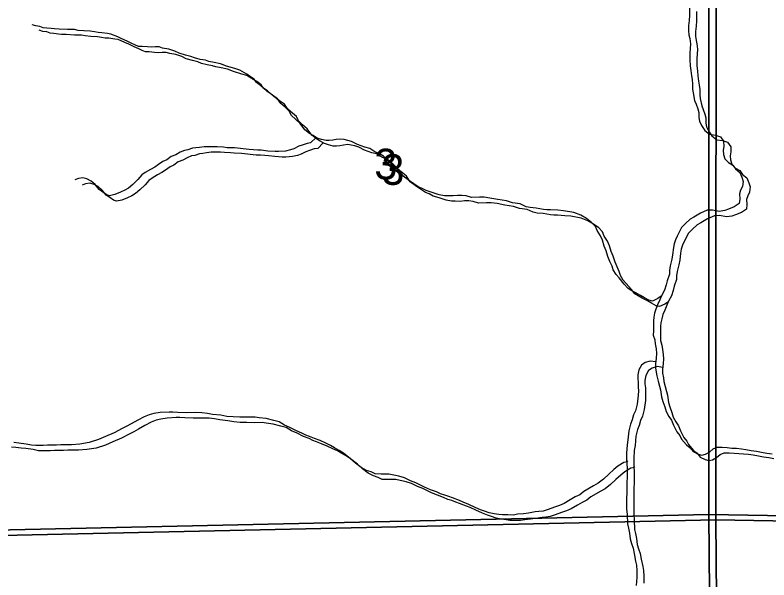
# Model space of a CAD drawing. Extents: x -21.1 to 50.3, y 0 to 22.1.
# Drawn here: x 47.215 to 48.245, y 18.636 to 19.408 of the extents above; entities that cross this region are included whole.
import ezdxf

# ---------------------------------------------------------------- set-up
doc = ezdxf.new("R2010")
doc.units = 0
for name, color, linetype in [('GM_X_Minor_River', 7, 'Continuous'), ('GM_X_Section', 7, 'Continuous'), ('GM_X_Section_Text', 7, 'Continuous')]:
    doc.layers.add(name, color=color, linetype=linetype)

msp = doc.modelspace()

# ---------------------------------------------------------------- linework, layer by layer
at = {"layer": 'GM_X_Minor_River'}
for points in [[(48.136, 19.4206), (48.136, 19.4077), (48.1357, 19.4005), (48.1346, 19.3932), (48.1346, 19.3868), (48.1354, 19.3811), (48.1366, 19.3761), (48.1374, 19.3689), (48.1367, 19.356), (48.1364, 19.3469), (48.1372, 19.3389), (48.138, 19.3325), (48.1388, 19.3253), (48.1396, 19.3199), (48.1404, 19.3139), (48.1404, 19.3067), (48.1412, 19.3017), (48.1431, 19.2915), (48.1451, 19.2865), (48.1474, 19.2801), (48.1486, 19.2752), (48.149, 19.268), (48.1498, 19.263), (48.1525, 19.2573), (48.1571, 19.2505), (48.1636, 19.2452), (48.1716, 19.2441), (48.1784, 19.2419), (48.1827, 19.2358), (48.1831, 19.2286), (48.182, 19.2233), (48.1824, 19.2176), (48.1843, 19.2119), (48.1893, 19.2066), (48.1954, 19.2032), (48.1989, 19.1979), (48.2046, 19.193), (48.2073, 19.1866), (48.2092, 19.1809), (48.2085, 19.1737), (48.2059, 19.1687), (48.2044, 19.1638), (48.2048, 19.1566), (48.2041, 19.1505), (48.1972, 19.1459), (48.1893, 19.1428), (48.1843, 19.1409), (48.1767, 19.1397), (48.1676, 19.1416), (48.1604, 19.1415), (48.1509, 19.1373), (48.1418, 19.1319), (48.1368, 19.1292), (48.1304, 19.1231), (48.1251, 19.1178), (48.1191, 19.106), (48.1168, 19.101), (48.1153, 19.0957), (48.1142, 19.0904), (48.1131, 19.0805), (48.112, 19.0744), (48.1098, 19.0653), (48.1087, 19.0592), (48.1087, 19.0542), (48.1057, 19.0451), (48.1042, 19.0394), (48.102, 19.0322), (48.0978, 19.0245), (48.0956, 19.0192), (48.0926, 19.0124), (48.0903, 19.0063), (48.0884, 19.0006), (48.0873, 18.9952), (48.087, 18.9903), (48.087, 18.9766), (48.0867, 18.9709), (48.0886, 18.9645), (48.0894, 18.9588), (48.0906, 18.9519), (48.091, 18.9459), (48.0907, 18.9394), (48.0896, 18.9314), (48.0896, 18.9261), (48.0908, 18.92), (48.0916, 18.9151), (48.0931, 18.9079)], [(48.1456, 19.4131), (48.1457, 19.4002), (48.1453, 19.393), (48.1442, 19.3857), (48.1443, 19.3793), (48.1451, 19.3736), (48.1462, 19.3686), (48.147, 19.3614), (48.1463, 19.3485), (48.146, 19.3394), (48.1468, 19.3314), (48.1476, 19.325), (48.1484, 19.3178), (48.1492, 19.3124), (48.15, 19.3064), (48.15, 19.2992), (48.1508, 19.2942), (48.1528, 19.284), (48.1547, 19.279), (48.157, 19.2726), (48.1582, 19.2677), (48.1586, 19.2604), (48.1594, 19.2555), (48.1621, 19.2498), (48.1667, 19.243), (48.1732, 19.2377), (48.1812, 19.2366), (48.1881, 19.2344), (48.1923, 19.2283), (48.1927, 19.2211), (48.1916, 19.2158), (48.192, 19.2101), (48.194, 19.2044), (48.1989, 19.1991), (48.205, 19.1957), (48.2085, 19.1904), (48.2142, 19.1855), (48.2169, 19.1791), (48.2189, 19.1734), (48.2182, 19.1662), (48.2155, 19.1612), (48.214, 19.1563), (48.2144, 19.1491), (48.2137, 19.143), (48.2069, 19.1384), (48.1989, 19.1353), (48.194, 19.1334), (48.1864, 19.1322), (48.1772, 19.1341), (48.17, 19.134), (48.1605, 19.1298), (48.1514, 19.1244), (48.1465, 19.1217), (48.14, 19.1156), (48.1347, 19.1103), (48.1287, 19.0985), (48.1264, 19.0935), (48.1249, 19.0882), (48.1238, 19.0829), (48.1227, 19.073), (48.1216, 19.0669), (48.1194, 19.0578), (48.1183, 19.0517), (48.1183, 19.0467), (48.1153, 19.0376), (48.1138, 19.0319), (48.1116, 19.0247), (48.1075, 19.017), (48.1052, 19.0117), (48.1022, 19.0049), (48.0999, 18.9988), (48.0981, 18.9931), (48.097, 18.9877), (48.0966, 18.9828), (48.0967, 18.9691), (48.0963, 18.9634), (48.0983, 18.957), (48.0991, 18.9513), (48.1002, 18.9444), (48.1007, 18.9384), (48.1003, 18.9319), (48.0992, 18.9239), (48.0992, 18.9186), (48.1004, 18.9125), (48.1012, 18.9076), (48.1028, 18.9004)], [(47.4554, 19.3515), (47.4481, 19.3534), (47.4393, 19.356), (47.4336, 19.359), (47.4252, 19.3616), (47.4168, 19.3631), (47.4123, 19.3646), (47.4066, 19.3645), (47.4016, 19.3641), (47.3963, 19.3645), (47.389, 19.3652), (47.3841, 19.3652), (47.3791, 19.3674), (47.3746, 19.3693), (47.3685, 19.3723), (47.3612, 19.3757), (47.3555, 19.3783), (47.3463, 19.3821), (47.3417, 19.3828), (47.3337, 19.3839), (47.3288, 19.3842), (47.3238, 19.385), (47.3181, 19.3861), (47.3094, 19.3864), (47.3014, 19.3871), (47.2964, 19.3882), (47.2869, 19.3882), (47.2755, 19.3889), (47.2694, 19.3892), (47.2648, 19.3896), (47.2587, 19.3903), (47.2538, 19.3907), (47.2492, 19.3925), (47.2439, 19.3933), (47.2389, 19.3948)], [(47.465, 19.344), (47.4578, 19.3459), (47.449, 19.3485), (47.4433, 19.3515), (47.4349, 19.3541), (47.4265, 19.3556), (47.4219, 19.3571), (47.4162, 19.357), (47.4113, 19.3566), (47.4059, 19.357), (47.3987, 19.3577), (47.3937, 19.3577), (47.3888, 19.3599), (47.3842, 19.3618), (47.3781, 19.3648), (47.3708, 19.3682), (47.3651, 19.3708), (47.356, 19.3746), (47.3514, 19.3753), (47.3434, 19.3764), (47.3384, 19.3767), (47.3335, 19.3775), (47.3278, 19.3786), (47.319, 19.3789), (47.311, 19.3796), (47.3061, 19.3807), (47.2965, 19.3807), (47.2851, 19.3814), (47.279, 19.3817), (47.2745, 19.3821), (47.2684, 19.3828), (47.2634, 19.3832), (47.2588, 19.385), (47.2535, 19.3858), (47.2485, 19.3873)], [(48.0976, 19.024), (48.0929, 19.0207), (48.0857, 19.0173), (48.0807, 19.0184), (48.0746, 19.0218), (48.0693, 19.0251), (48.062, 19.0289), (48.0563, 19.0319), (48.0517, 19.0349), (48.0471, 19.0406), (48.0402, 19.0489), (48.036, 19.0535), (48.0321, 19.0599), (48.0306, 19.0652), (48.0275, 19.0716), (48.0248, 19.0781), (48.0225, 19.086), (48.0194, 19.0925), (48.0171, 19.1005), (48.0144, 19.1065), (48.0101, 19.1137), (48.0078, 19.1194), (48.0025, 19.1247), (47.9956, 19.13), (47.9876, 19.1345), (47.9784, 19.1382), (47.9643, 19.1408), (47.9563, 19.1415), (47.9464, 19.1422), (47.9415, 19.1422), (47.9369, 19.1426), (47.9266, 19.1444), (47.9186, 19.1451), (47.9129, 19.1462), (47.9049, 19.15), (47.8946, 19.1514), (47.8862, 19.1541), (47.8744, 19.1559), (47.8637, 19.1581), (47.8557, 19.1592), (47.8493, 19.1592), (47.8386, 19.1587), (47.831, 19.161), (47.8253, 19.1617), (47.8192, 19.1617), (47.8135, 19.1609), (47.8066, 19.1612), (47.8017, 19.1612), (47.7944, 19.1627), (47.7849, 19.1657), (47.7765, 19.1683), (47.7712, 19.1713), (47.7658, 19.1732), (47.754, 19.1814), (47.7452, 19.1879), (47.7402, 19.1954), (47.7325, 19.2018), (47.7249, 19.209), (47.7184, 19.2154), (47.7138, 19.2181), (47.7066, 19.2214), (47.6997, 19.226), (47.6928, 19.2275), (47.6829, 19.2312), (47.6749, 19.2353), (47.6695, 19.2368), (47.6646, 19.2379), (47.66, 19.2387), (47.6539, 19.2379), (47.649, 19.2371), (47.6444, 19.2367), (47.6399, 19.2367), (47.6338, 19.2381), (47.628, 19.24), (47.6223, 19.2434), (47.6173, 19.2464), (47.6108, 19.2513), (47.6047, 19.26), (47.5982, 19.2657), (47.5928, 19.271), (47.5898, 19.277), (47.5844, 19.2816), (47.5783, 19.2872), (47.5737, 19.2937), (47.5668, 19.2986), (47.5592, 19.3042), (47.5504, 19.3121), (47.545, 19.3159), (47.5419, 19.3205), (47.537, 19.3238), (47.5316, 19.3272), (47.5221, 19.3329), (47.5156, 19.3351), (47.5042, 19.3385), (47.4958, 19.3415), (47.487, 19.3433), (47.4798, 19.3448), (47.4752, 19.3463), (47.4679, 19.3474), (47.4603, 19.3496), (47.4554, 19.3515)], [(48.1072, 19.0165), (48.1025, 19.0132), (48.0953, 19.0098), (48.0904, 19.0109), (48.0842, 19.0143), (48.0789, 19.0176), (48.0716, 19.0214), (48.0659, 19.0244), (48.0613, 19.0274), (48.0567, 19.0331), (48.0498, 19.0414), (48.0456, 19.046), (48.0418, 19.0524), (48.0402, 19.0577), (48.0372, 19.0641), (48.0344, 19.0706), (48.0321, 19.0785), (48.029, 19.085), (48.0267, 19.093), (48.024, 19.099), (48.0198, 19.1062), (48.0175, 19.1119), (48.0121, 19.1172), (48.0052, 19.1225), (47.9972, 19.127), (47.9881, 19.1307), (47.974, 19.1333), (47.966, 19.134), (47.9561, 19.1347), (47.9511, 19.1347), (47.9465, 19.1351), (47.9363, 19.1369), (47.9283, 19.1376), (47.9225, 19.1387), (47.9145, 19.1425), (47.9042, 19.1439), (47.8958, 19.1466), (47.884, 19.1484), (47.8734, 19.1506), (47.8654, 19.1517), (47.8589, 19.1517), (47.8482, 19.1512), (47.8406, 19.1535), (47.8349, 19.1542), (47.8288, 19.1542), (47.8231, 19.1534), (47.8163, 19.1537), (47.8113, 19.1537), (47.8041, 19.1552), (47.7945, 19.1582), (47.7861, 19.1608), (47.7808, 19.1638), (47.7755, 19.1657), (47.7636, 19.1739), (47.7548, 19.1804), (47.7498, 19.1879), (47.7422, 19.1943), (47.7345, 19.2015), (47.728, 19.2079), (47.7234, 19.2106), (47.7162, 19.2139), (47.7093, 19.2185), (47.7025, 19.2199), (47.6925, 19.2237), (47.6845, 19.2278), (47.6792, 19.2293), (47.6742, 19.2304), (47.6697, 19.2312), (47.6636, 19.2304), (47.6586, 19.2296), (47.6541, 19.2292), (47.6495, 19.2292), (47.6434, 19.2306), (47.6377, 19.2325), (47.6319, 19.2359), (47.627, 19.2389), (47.6205, 19.2438), (47.6143, 19.2525), (47.6078, 19.2582), (47.6025, 19.2635), (47.5994, 19.2695), (47.594, 19.2741), (47.5879, 19.2797), (47.5833, 19.2862), (47.5764, 19.2911), (47.5688, 19.2967), (47.56, 19.3046), (47.5546, 19.3084), (47.5516, 19.3129), (47.5466, 19.3163), (47.5413, 19.3197), (47.5317, 19.3254), (47.5252, 19.3276), (47.5138, 19.331), (47.5054, 19.334), (47.4966, 19.3358), (47.4894, 19.3373), (47.4848, 19.3388), (47.4776, 19.3399), (47.47, 19.3421), (47.465, 19.344)], [(47.6266, 19.2409), (47.6189, 19.2335), (47.614, 19.2327), (47.6075, 19.2304), (47.6026, 19.2289), (47.5961, 19.2254), (47.5916, 19.2239), (47.5844, 19.2223), (47.5752, 19.2215), (47.5703, 19.2215), (47.5604, 19.2222), (47.5516, 19.2233), (47.5467, 19.2236), (47.541, 19.224), (47.5349, 19.2243), (47.5151, 19.2265), (47.5048, 19.2268), (47.4998, 19.2275), (47.4914, 19.2279), (47.4861, 19.2282), (47.4736, 19.2281), (47.4671, 19.2273), (47.4621, 19.2266), (47.4576, 19.2262), (47.4511, 19.2238), (47.4466, 19.2231), (47.4409, 19.2207), (47.4348, 19.2173), (47.4283, 19.215), (47.4227, 19.2104), (47.4173, 19.2081), (47.4113, 19.2039), (47.406, 19.2004), (47.4003, 19.1973), (47.3931, 19.1928), (47.3885, 19.1897), (47.3832, 19.1836), (47.376, 19.1767), (47.3703, 19.1717), (47.3654, 19.1687), (47.3593, 19.166), (47.3514, 19.1629), (47.3445, 19.1613), (47.3399, 19.1628), (47.3353, 19.1662), (47.3304, 19.1696), (47.3246, 19.1764), (47.3193, 19.1813), (47.3135, 19.1843), (47.3078, 19.1858), (47.3021, 19.185), (47.2972, 19.1831)], [(47.6362, 19.2334), (47.6286, 19.226), (47.6236, 19.2252), (47.6172, 19.2229), (47.6122, 19.2214), (47.6058, 19.2179), (47.6012, 19.2164), (47.594, 19.2148), (47.5849, 19.214), (47.5799, 19.214), (47.57, 19.2147), (47.5613, 19.2158), (47.5563, 19.2161), (47.5506, 19.2165), (47.5445, 19.2168), (47.5247, 19.219), (47.5144, 19.2193), (47.5095, 19.22), (47.5011, 19.2204), (47.4958, 19.2207), (47.4832, 19.2206), (47.4767, 19.2198), (47.4718, 19.2191), (47.4672, 19.2187), (47.4608, 19.2163), (47.4562, 19.2156), (47.4505, 19.2132), (47.4444, 19.2098), (47.438, 19.2075), (47.4323, 19.2029), (47.427, 19.2006), (47.4209, 19.1964), (47.4156, 19.1929), (47.4099, 19.1898), (47.4027, 19.1853), (47.3981, 19.1822), (47.3928, 19.1761), (47.3857, 19.1692), (47.38, 19.1642), (47.375, 19.1612), (47.369, 19.1585), (47.361, 19.1554), (47.3541, 19.1538), (47.3496, 19.1553), (47.345, 19.1587), (47.34, 19.1621), (47.3343, 19.1689), (47.3289, 19.1738), (47.3232, 19.1768), (47.3175, 19.1783), (47.3118, 19.1775), (47.3068, 19.1756)], [(48.09, 18.9342), (48.0823, 18.9352), (48.0755, 18.9332), (48.0706, 18.9298), (48.0668, 18.9233), (48.0657, 18.9165), (48.0657, 18.9115), (48.0661, 18.9062), (48.0662, 18.8998), (48.0666, 18.8945), (48.0662, 18.8888), (48.0648, 18.8766), (48.0622, 18.8675), (48.0595, 18.8617), (48.0577, 18.8549), (48.0554, 18.8492), (48.0532, 18.8401), (48.0521, 18.8275), (48.051, 18.8207), (48.0503, 18.8096), (48.0503, 18.8005), (48.0508, 18.7891), (48.0509, 18.7762), (48.0505, 18.7698), (48.0506, 18.7538), (48.0503, 18.7489), (48.0503, 18.7424), (48.0503, 18.7333), (48.0508, 18.7257), (48.0516, 18.7128), (48.0528, 18.7071), (48.054, 18.7003), (48.0551, 18.6923), (48.0567, 18.6862), (48.059, 18.6798), (48.0606, 18.6722), (48.0625, 18.6619), (48.0637, 18.6566), (48.0641, 18.649), (48.0642, 18.6395), (48.0635, 18.6285)], [(48.0996, 18.9267), (48.092, 18.9277), (48.0851, 18.9257), (48.0802, 18.9223), (48.0764, 18.9158), (48.0753, 18.909), (48.0753, 18.904), (48.0758, 18.8987), (48.0758, 18.8923), (48.0762, 18.887), (48.0759, 18.8813), (48.0744, 18.8691), (48.0718, 18.86), (48.0692, 18.8542), (48.0673, 18.8474), (48.065, 18.8417), (48.0628, 18.8326), (48.0617, 18.82), (48.0606, 18.8132), (48.0599, 18.8021), (48.06, 18.793), (48.0604, 18.7816), (48.0605, 18.7687), (48.0602, 18.7623), (48.0602, 18.7463), (48.0599, 18.7414), (48.0599, 18.7349), (48.06, 18.7258), (48.0604, 18.7182), (48.0612, 18.7053), (48.0624, 18.6996), (48.0636, 18.6928), (48.0648, 18.6848), (48.0663, 18.6787), (48.0687, 18.6723), (48.0702, 18.6647), (48.0722, 18.6544), (48.0733, 18.6491), (48.0738, 18.6415), (48.0738, 18.632)], [(48.0931, 18.9079), (48.0951, 18.9011), (48.0963, 18.8961), (48.0978, 18.8863), (48.0998, 18.8802), (48.1025, 18.8726), (48.1044, 18.8662), (48.1079, 18.8597), (48.1113, 18.8544), (48.1144, 18.8476), (48.1186, 18.8385), (48.1229, 18.8336), (48.1252, 18.8287), (48.1321, 18.8207), (48.137, 18.817), (48.1409, 18.8117), (48.1477, 18.8083), (48.1531, 18.8068), (48.158, 18.808), (48.1633, 18.811), (48.1683, 18.8152), (48.174, 18.8175), (48.1808, 18.8176), (48.1873, 18.8172), (48.1938, 18.8165), (48.2002, 18.8162), (48.2071, 18.8154), (48.2132, 18.8147), (48.2204, 18.8132), (48.2277, 18.8121), (48.2345, 18.811), (48.2418, 18.8096), (48.249, 18.8088)], [(48.1028, 18.9004), (48.1047, 18.8936), (48.1059, 18.8886), (48.1075, 18.8788), (48.1094, 18.8727), (48.1121, 18.8651), (48.114, 18.8587), (48.1175, 18.8522), (48.121, 18.8469), (48.124, 18.8401), (48.1283, 18.831), (48.1325, 18.8261), (48.1348, 18.8212), (48.1417, 18.8132), (48.1467, 18.8095), (48.1505, 18.8042), (48.1574, 18.8008), (48.1627, 18.7993), (48.1677, 18.8005), (48.173, 18.8035), (48.1779, 18.8077), (48.1836, 18.81), (48.1904, 18.8101), (48.1969, 18.8097), (48.2034, 18.809), (48.2099, 18.8087), (48.2167, 18.8079), (48.2228, 18.8072), (48.2301, 18.8057), (48.2373, 18.8046), (48.2442, 18.8035), (48.2514, 18.8021)], [(48.0504, 18.7988), (48.0515, 18.7975), (48.0466, 18.7967), (48.0382, 18.7917), (48.0329, 18.7871), (48.0261, 18.781), (48.0185, 18.7741), (48.0113, 18.7684), (48.0052, 18.765), (47.992, 18.7573), (47.9863, 18.7527), (47.9798, 18.7496), (47.9734, 18.7458), (47.965, 18.7408), (47.9586, 18.7381), (47.9517, 18.7358), (47.943, 18.7327), (47.9362, 18.7304), (47.9305, 18.7296), (47.9255, 18.7292), (47.9164, 18.7276), (47.9095, 18.7268), (47.9015, 18.726), (47.8958, 18.7248), (47.8879, 18.7252), (47.881, 18.7251), (47.876, 18.7259), (47.8696, 18.7266), (47.8627, 18.7281), (47.8562, 18.7303), (47.8509, 18.7322), (47.8436, 18.7352), (47.8349, 18.7393), (47.8269, 18.7427), (47.8219, 18.7446), (47.8124, 18.7483), (47.8074, 18.7502), (47.8021, 18.7521), (47.7963, 18.7539), (47.7906, 18.7566), (47.7826, 18.7596), (47.7742, 18.7629), (47.7624, 18.7689), (47.7551, 18.7716), (47.7471, 18.7757), (47.7395, 18.7779), (47.7258, 18.7809), (47.7151, 18.7808), (47.7071, 18.7812), (47.7014, 18.7838), (47.6953, 18.786), (47.6877, 18.7898), (47.68, 18.7958), (47.6731, 18.8019), (47.6636, 18.8094), (47.6578, 18.8132), (47.6517, 18.8166), (47.646, 18.82), (47.6395, 18.823), (47.6319, 18.8267), (47.6242, 18.8297), (47.6174, 18.8323), (47.6124, 18.8342), (47.6071, 18.8368), (47.5994, 18.8398), (47.5907, 18.8444), (47.583, 18.8477), (47.5758, 18.8522), (47.5685, 18.8541), (47.5582, 18.8567), (47.5487, 18.8578), (47.543, 18.8589), (47.5331, 18.8585), (47.5221, 18.8588), (47.5133, 18.8591), (47.5045, 18.8598), (47.4962, 18.8613), (47.4851, 18.8624), (47.4779, 18.8639), (47.4706, 18.8646), (47.4615, 18.8649), (47.4489, 18.8648), (47.4375, 18.8652), (47.4307, 18.8655), (47.4257, 18.8655), (47.4135, 18.865), (47.4048, 18.8635), (47.3983, 18.8619), (47.3915, 18.8592), (47.3828, 18.8546), (47.374, 18.8496), (47.368, 18.8462), (47.3615, 18.8431), (47.3509, 18.8373), (47.3391, 18.8323), (47.3293, 18.8281), (47.3167, 18.8239), (47.3038, 18.8219), (47.2924, 18.8211), (47.2779, 18.821), (47.2718, 18.8206)], [(48.0601, 18.7913), (48.0611, 18.79), (48.0562, 18.7892), (48.0479, 18.7842), (48.0425, 18.7796), (48.0357, 18.7735), (48.0282, 18.7666), (48.021, 18.7609), (48.0149, 18.7575), (48.0016, 18.7498), (47.9959, 18.7452), (47.9895, 18.7421), (47.983, 18.7383), (47.9747, 18.7333), (47.9682, 18.7306), (47.9614, 18.7283), (47.9526, 18.7252), (47.9458, 18.7229), (47.9401, 18.7221), (47.9351, 18.7217), (47.926, 18.7201), (47.9192, 18.7193), (47.9112, 18.7185), (47.9055, 18.7173), (47.8975, 18.7177), (47.8906, 18.7176), (47.8857, 18.7184), (47.8792, 18.7191), (47.8723, 18.7206), (47.8659, 18.7228), (47.8605, 18.7247), (47.8533, 18.7277), (47.8445, 18.7318), (47.8365, 18.7352), (47.8315, 18.7371), (47.822, 18.7408), (47.817, 18.7427), (47.8117, 18.7446), (47.806, 18.7464), (47.8002, 18.7491), (47.7922, 18.7521), (47.7838, 18.7554), (47.772, 18.7614), (47.7648, 18.7641), (47.7567, 18.7682), (47.7491, 18.7704), (47.7354, 18.7734), (47.7247, 18.7733), (47.7167, 18.7737), (47.711, 18.7763), (47.7049, 18.7785), (47.6973, 18.7823), (47.6896, 18.7883), (47.6828, 18.7944), (47.6732, 18.8019), (47.6675, 18.8057), (47.6614, 18.8091), (47.6556, 18.8125), (47.6491, 18.8155), (47.6415, 18.8192), (47.6339, 18.8222), (47.627, 18.8248), (47.6221, 18.8267), (47.6167, 18.8293), (47.6091, 18.8323), (47.6003, 18.8369), (47.5927, 18.8402), (47.5854, 18.8447), (47.5782, 18.8466), (47.5679, 18.8492), (47.5584, 18.8503), (47.5526, 18.8514), (47.5427, 18.851), (47.5317, 18.8513), (47.5229, 18.8516), (47.5142, 18.8523), (47.5058, 18.8538), (47.4948, 18.8549), (47.4875, 18.8564), (47.4803, 18.8571), (47.4711, 18.8574), (47.4586, 18.8573), (47.4472, 18.8577), (47.4403, 18.858), (47.4354, 18.858), (47.4232, 18.8575), (47.4144, 18.856), (47.408, 18.8544), (47.4011, 18.8517), (47.3924, 18.8471), (47.3837, 18.8421), (47.3776, 18.8387), (47.3712, 18.8356), (47.3605, 18.8298), (47.3488, 18.8248), (47.3389, 18.8206), (47.3263, 18.8164), (47.3134, 18.8144), (47.302, 18.8136), (47.2875, 18.8135), (47.2815, 18.8131)], [(47.2718, 18.8206), (47.265, 18.8205), (47.2596, 18.8205), (47.2539, 18.8201), (47.2437, 18.82), (47.2379, 18.8204), (47.2307, 18.8219), (47.2204, 18.8233), (47.2139, 18.824)], [(47.2815, 18.8131), (47.2746, 18.813), (47.2693, 18.813), (47.2636, 18.8126), (47.2533, 18.8125), (47.2476, 18.8129), (47.2403, 18.8144), (47.23, 18.8158), (47.2236, 18.8165), (47.2167, 18.8173), (47.2106, 18.8176)]]:
    msp.add_lwpolyline(points, dxfattribs=at)
at = {"layer": 'GM_X_Section'}
for points in [[(48.2146, 19.7248), (49.1583, 19.7367), (49.1767, 18.7082), (48.1626, 18.7259), (48.1627, 19.7232)], [(48.2243, 19.7173), (49.168, 19.7292), (49.1863, 18.7007), (48.1722, 18.7184), (48.1723, 19.7157)], [(48.1627, 19.7232), (48.1626, 18.7259), (47.1458, 18.7035), (47.1518, 19.7186), (47.2087, 19.7187)], [(48.1723, 19.7157), (48.1722, 18.7184), (47.1555, 18.696), (47.1615, 19.7111), (47.2183, 19.7112)], [(47.1458, 18.7035), (48.1626, 18.7259), (48.171, 17.7091), (47.1584, 17.6908)], [(48.1626, 18.7259), (49.1767, 18.7082), (49.1854, 17.694), (48.7119, 17.7079), (48.171, 17.7091)], [(47.1555, 18.696), (48.1722, 18.7184), (48.1806, 17.7016), (47.168, 17.6833)], [(48.1722, 18.7184), (49.1863, 18.7007), (49.1951, 17.6865), (48.7215, 17.7004), (48.1806, 17.7016)]]:
    msp.add_lwpolyline(points, close=True, dxfattribs=at)

# ---------------------------------------------------------------- texts
at = {"layer": 'GM_X_Section_Text'}
for p in [(47.7059, 19.1836), (47.7156, 19.1761)]:
    msp.add_text('3', height=0.0419, rotation=0, dxfattribs=at).set_placement(p)

doc.saveas('drawing.dxf')
